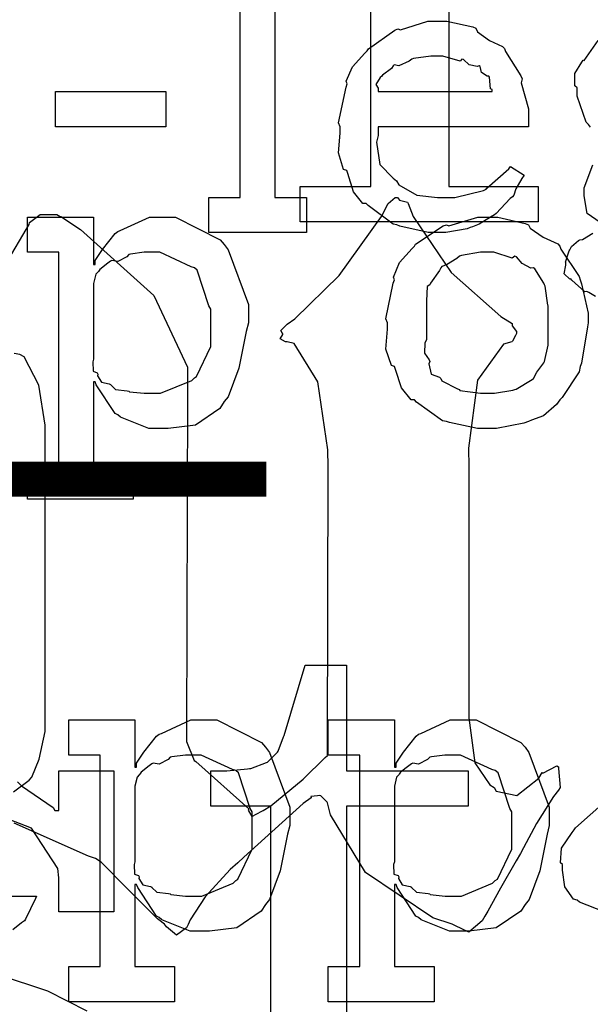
# Model space of a CAD drawing. Extents: x 0 to 8.5, y 0 to 11.
# Tile 332 of 379: x 5.042 to 5.266, y 8.481 to 8.868. Entities that reach past the tile are written whole.
import ezdxf

# ---------------------------------------------------------------- set-up
doc = ezdxf.new("R2010")
doc.units = 0
doc.layers.get('0').update_dxf_attribs({"linetype": 'CONTINUOUS'})

msp = doc.modelspace()

# ---------------------------------------------------------------- linework, layer by layer
at = {"color": 0}
for points in [[(5.21078, 8.92497), (5.21078, 8.80279), (5.24593, 8.80279), (5.24593, 8.7889), (5.15218, 8.7889), (5.15218, 8.80279), (5.15218, 8.80279), (5.17996, 8.80279), (5.17996, 8.95557)], [(5.2665, 8.82617), (5.26574, 8.82715), (5.26476, 8.82813), (5.26118, 8.83832), (5.26118, 8.84169), (5.26036, 8.84244), (5.26031, 8.84728), (5.26313, 8.85178), (5.26357, 8.85254), (5.26394, 8.85237), (5.26953, 8.86025)], [(5.27197, 8.78737), (5.26519, 8.79215), (5.264, 8.79904), (5.264, 8.80132), (5.26394, 8.80225), (5.26742, 8.81131)], [(5.03733, 8.77403), (5.04432, 8.78581), (5.04557, 8.78787), (5.04563, 8.78863), (5.04981, 8.79178), (5.05643, 8.79178), (5.05772, 8.7909), (5.05794, 8.7909), (5.06575, 8.78586), (5.09462, 8.75988), (5.10786, 8.73156), (5.10786, 8.72211), (5.10742, 8.58669), (5.10742, 8.5841), (5.11046, 8.57671), (5.11111, 8.57628), (5.13194, 8.55761), (5.13172, 8.55707), (5.13319, 8.55464), (5.13704, 8.55669), (5.13758, 8.55697), (5.14063, 8.55875), (5.15338, 8.56933), (5.162, 8.5779), (5.16297, 8.57867), (5.16297, 8.57867), (5.16297, 8.58128), (5.16297, 8.58214), (5.16297, 8.58214), (5.16319, 8.69239), (5.16314, 8.69906), (5.15913, 8.72586), (5.14979, 8.74089), (5.14714, 8.74164), (5.14643, 8.74164), (5.14432, 8.74278), (5.1454, 8.74442), (5.1454, 8.7449), (5.14524, 8.7449), (5.14453, 8.7461), (5.14681, 8.74832), (5.14714, 8.74858), (5.15012, 8.75065), (5.16749, 8.76774), (5.18419, 8.79101), (5.18685, 8.79611), (5.18685, 8.79611), (5.18961, 8.7985), (5.19054, 8.7985), (5.19054, 8.7985), (5.19125, 8.79742), (5.19444, 8.79656), (5.19467, 8.79611), (5.19672, 8.79096), (5.21164, 8.76893), (5.23122, 8.75163), (5.23568, 8.74881), (5.23568, 8.74783), (5.23742, 8.74567), (5.23742, 8.7449), (5.23699, 8.74408), (5.23579, 8.74186), (5.23546, 8.74164), (5.23226, 8.74061), (5.222, 8.72651), (5.21843, 8.69976), (5.21853, 8.69239), (5.21853, 8.59928), (5.21853, 8.59343), (5.22097, 8.57579), (5.22683, 8.56711), (5.22851, 8.56608), (5.22933, 8.56456), (5.23747, 8.56293), (5.2461, 8.56976), (5.2474, 8.57194), (5.24778, 8.57167), (5.25325, 8.5746), (5.2539, 8.57411), (5.2539, 8.57351), (5.25456, 8.56608), (5.2539, 8.565), (5.2519, 8.56244), (5.24517, 8.55186), (5.24007, 8.54221), (5.23893, 8.54004), (5.23719, 8.53717), (5.23107, 8.52642), (5.22601, 8.51736), (5.22483, 8.51531), (5.22379, 8.51346), (5.21853, 8.50911), (5.21338, 8.5115), (5.21203, 8.51226), (5.20443, 8.51465), (5.17796, 8.5325), (5.16417, 8.55524), (5.16297, 8.56), (5.16287, 8.56022), (5.16037, 8.56272), (5.15994, 8.56282), (5.15901, 8.56272), (5.15636, 8.5625), (5.15647, 8.56207), (5.15647, 8.56196), (5.15343, 8.55968), (5.12999, 8.53863), (5.12761, 8.53635), (5.12468, 8.53369), (5.11475, 8.52294), (5.10894, 8.51389), (5.10807, 8.51204), (5.10747, 8.51079), (5.10346, 8.50786), (5.09956, 8.51118), (5.09874, 8.51226), (5.09597, 8.51432), (5.08431, 8.52599), (5.07379, 8.53663), (5.07161, 8.53808), (5.0689, 8.53901), (5.03956, 8.55192)], [(5.26844, 8.75939), (5.26579, 8.76107), (5.26508, 8.76139), (5.26421, 8.76133), (5.25911, 8.7659), (5.25879, 8.76639), (5.25831, 8.76628), (5.25618, 8.76839), (5.25683, 8.77181), (5.25683, 8.77289), (5.25667, 8.77294), (5.25808, 8.7775), (5.25836, 8.77789), (5.25836, 8.77789), (5.25896, 8.77908), (5.26183, 8.78153), (5.26226, 8.78179), (5.26226, 8.78179), (5.26335, 8.7819), (5.26736, 8.7844)], [(5.03939, 8.56435), (5.04551, 8.56896), (5.04644, 8.56999), (5.0466, 8.57015), (5.04943, 8.57726), (5.05186, 8.58811), (5.05186, 8.59169), (5.05186, 8.70344), (5.05186, 8.70876), (5.04932, 8.72456), (5.04351, 8.73568), (5.04189, 8.73665), (5.03956, 8.73693)], [(5.14068, 8.42546), (5.14068, 8.55871), (5.11703, 8.55871), (5.11703, 8.5726), (5.12028, 8.5726), (5.12326, 8.5726), (5.13146, 8.57335), (5.13222, 8.57346), (5.13271, 8.57357), (5.13894, 8.57585), (5.13938, 8.57607), (5.13938, 8.57607), (5.14328, 8.57997), (5.1435, 8.5804), (5.1435, 8.5804), (5.14567, 8.58594), (5.14589, 8.58649), (5.15414, 8.61426), (5.17042, 8.61426), (5.17042, 8.5726), (5.21837, 8.5726), (5.21837, 8.55871), (5.17042, 8.55871), (5.17042, 8.40593)], [(5.04085, 8.56825), (5.04254, 8.56674), (5.05496, 8.55817), (5.05561, 8.55697), (5.05713, 8.55697), (5.05713, 8.5726), (5.07883, 8.5726), (5.07883, 8.51704), (5.05713, 8.51704), (5.05713, 8.53049), (5.05675, 8.53407), (5.04639, 8.54997), (5.02399, 8.55871)], [(5.27192, 8.51704), (5.2621, 8.52083), (5.26118, 8.5216), (5.25982, 8.52203), (5.25635, 8.52696), (5.25553, 8.53353), (5.25553, 8.53569), (5.25467, 8.53635), (5.25504, 8.5421), (5.25933, 8.54829), (5.2601, 8.54937), (5.26058, 8.55013), (5.27208, 8.56044)], [(5.03603, 8.52328), (5.04839, 8.52328), (5.04796, 8.52235), (5.04411, 8.51421), (5.04362, 8.51351), (5.04243, 8.51269), (5.03901, 8.50993)], [(5.03321, 8.49235), (5.05268, 8.48594), (5.06825, 8.47808)]]:
    msp.add_lwpolyline(points, dxfattribs=at)
for points in [[(5.11621, 8.7985), (5.12858, 8.7985), (5.12858, 8.89572), (5.11621, 8.89572), (5.11621, 8.90961), (5.14225, 8.90961), (5.14225, 8.7985), (5.15462, 8.7985), (5.15462, 8.78461), (5.11621, 8.78461), (5.11621, 8.7985)], [(5.20676, 8.78461), (5.20264, 8.78461), (5.19146, 8.78717), (5.19026, 8.78765), (5.18886, 8.78792), (5.17893, 8.79525), (5.17811, 8.79611), (5.17692, 8.79606), (5.17318, 8.80067), (5.17096, 8.80789), (5.17051, 8.80914), (5.16928, 8.80951), (5.16726, 8.81603), (5.16792, 8.82374), (5.16792, 8.82628), (5.16726, 8.82785), (5.17025, 8.84196), (5.17074, 8.84321), (5.17031, 8.84424), (5.17275, 8.84987), (5.17768, 8.85536), (5.17854, 8.85622), (5.17904, 8.85699), (5.18951, 8.86442), (5.19069, 8.8649), (5.19168, 8.86453), (5.20247, 8.86794), (5.20611, 8.86794), (5.2099, 8.86794), (5.22017, 8.86561), (5.22131, 8.86513), (5.22194, 8.86376), (5.22678, 8.86035), (5.23182, 8.85796), (5.23258, 8.8571), (5.23307, 8.85601), (5.2391, 8.84636), (5.23953, 8.84517), (5.23915, 8.84358), (5.24214, 8.83339), (5.24214, 8.82997), (5.24214, 8.82628), (5.18289, 8.82628), (5.18289, 8.82281), (5.18218, 8.82021), (5.18354, 8.81142), (5.18886, 8.8061), (5.19006, 8.80501), (5.19108, 8.80339), (5.19808, 8.79932), (5.20622, 8.7985), (5.20893, 8.7985), (5.21306, 8.7985), (5.22439, 8.80122), (5.22542, 8.80176), (5.22564, 8.80208), (5.23438, 8.80979), (5.23497, 8.81065), (5.2404, 8.80718), (5.23942, 8.80599), (5.23714, 8.80181), (5.23628, 8.79937), (5.23583, 8.79872), (5.23486, 8.79801), (5.22939, 8.7921), (5.22868, 8.79156), (5.22715, 8.79064), (5.2226, 8.78792), (5.22, 8.78689), (5.21913, 8.78657), (5.21793, 8.78608), (5.20953, 8.78461), (5.20676, 8.78461)], [(5.18289, 8.84017), (5.22781, 8.84017), (5.22781, 8.84104), (5.22706, 8.84131), (5.22672, 8.84586), (5.22651, 8.84625), (5.22581, 8.84619), (5.22364, 8.84771), (5.22304, 8.8501), (5.2226, 8.85037), (5.2219, 8.84999), (5.21875, 8.85064), (5.21653, 8.85286), (5.21588, 8.85297), (5.21517, 8.85211), (5.20833, 8.85406), (5.20611, 8.85406), (5.20361, 8.85406), (5.19683, 8.85319), (5.19613, 8.85297), (5.19504, 8.85211), (5.19108, 8.85032), (5.18918, 8.85064), (5.18875, 8.85037), (5.18821, 8.84924), (5.18463, 8.84668), (5.1844, 8.84625), (5.18365, 8.84565), (5.18197, 8.84299), (5.18289, 8.84153), (5.18289, 8.84104), (5.18289, 8.84017)], [(5.05593, 8.84017), (5.09933, 8.84017), (5.09933, 8.82628), (5.05593, 8.82628), (5.05593, 8.84017)], [(5.22601, 8.70742), (5.22194, 8.70742), (5.21094, 8.70979), (5.20975, 8.71024), (5.20822, 8.7105), (5.19803, 8.71783), (5.19715, 8.71869), (5.19586, 8.71869), (5.19211, 8.72342), (5.18978, 8.73068), (5.18935, 8.73193), (5.1881, 8.73232), (5.18587, 8.73872), (5.18653, 8.74653), (5.18653, 8.74908), (5.18587, 8.75065), (5.18886, 8.76476), (5.18935, 8.766), (5.18892, 8.76708), (5.19135, 8.77285), (5.19629, 8.77838), (5.19715, 8.77924), (5.19764, 8.78), (5.2085, 8.78728), (5.20975, 8.78771), (5.21072, 8.78733), (5.22217, 8.79075), (5.22601, 8.79075), (5.23004, 8.79075), (5.24083, 8.78825), (5.24208, 8.78771), (5.24268, 8.78635), (5.24789, 8.78282), (5.25358, 8.78022), (5.25444, 8.77924), (5.25478, 8.77815), (5.26199, 8.76731), (5.26247, 8.766), (5.26297, 8.76449), (5.26551, 8.75293), (5.26551, 8.74908), (5.26525, 8.7475), (5.26297, 8.73324), (5.26247, 8.73193), (5.26199, 8.72982), (5.25532, 8.71967), (5.25444, 8.71869), (5.25315, 8.71696), (5.24804, 8.71246), (5.24328, 8.71078), (5.24208, 8.71024), (5.24018, 8.70953), (5.22954, 8.70742), (5.22601, 8.70742)], [(5.22601, 8.72131), (5.22868, 8.72131), (5.23589, 8.7226), (5.23665, 8.72282), (5.23719, 8.72299), (5.24354, 8.72672), (5.24403, 8.72715), (5.24403, 8.72715), (5.24539, 8.72965), (5.24815, 8.73329), (5.24837, 8.73389), (5.24837, 8.73389), (5.24989, 8.74024), (5.24989, 8.74235), (5.24989, 8.75581), (5.24972, 8.75603), (5.24858, 8.76346), (5.24837, 8.76406), (5.24815, 8.76465), (5.24451, 8.77035), (5.24403, 8.77078), (5.24294, 8.77067), (5.23953, 8.77246), (5.23742, 8.77513), (5.23665, 8.77533), (5.23568, 8.77458), (5.2284, 8.77686), (5.22601, 8.77686), (5.22325, 8.77686), (5.21571, 8.77561), (5.21496, 8.77533), (5.21382, 8.77436), (5.20985, 8.77192), (5.20796, 8.77121), (5.20757, 8.77078), (5.20703, 8.76969), (5.20344, 8.76471), (5.20324, 8.76406), (5.20215, 8.76335), (5.20193, 8.75771), (5.20193, 8.75581), (5.20193, 8.74235), (5.20133, 8.74126), (5.20111, 8.73708), (5.20301, 8.73454), (5.20324, 8.73389), (5.20281, 8.73286), (5.20372, 8.72879), (5.20708, 8.72771), (5.20757, 8.72715), (5.20801, 8.72624), (5.21419, 8.7231), (5.21496, 8.72282), (5.215, 8.72244), (5.22325, 8.72131), (5.22601, 8.72131)], [(5.06108, 8.4955), (5.07346, 8.4955), (5.07346, 8.57883), (5.06108, 8.57883), (5.06108, 8.59272), (5.08713, 8.59272), (5.08713, 8.57406), (5.08778, 8.57406), (5.08778, 8.57557), (5.09065, 8.57997), (5.09565, 8.58621), (5.09668, 8.58708), (5.0976, 8.58735), (5.1091, 8.59272), (5.11296, 8.59272), (5.11936, 8.59272), (5.13693, 8.58371), (5.13857, 8.58188), (5.14008, 8.57986), (5.14811, 8.55826), (5.14811, 8.55106), (5.14725, 8.54769), (5.14437, 8.53321), (5.14014, 8.52186), (5.13857, 8.52001), (5.13688, 8.51736), (5.12722, 8.51074), (5.11649, 8.50939), (5.11296, 8.50939), (5.10889, 8.50939), (5.09771, 8.51394), (5.09668, 8.51481), (5.0956, 8.51531), (5.08822, 8.52658), (5.08778, 8.52783), (5.08713, 8.52783), (5.08713, 8.4955), (5.10275, 8.4955), (5.10275, 8.48161), (5.06108, 8.48161), (5.06108, 8.4955)], [(5.16325, 8.4955), (5.17562, 8.4955), (5.17562, 8.57883), (5.16325, 8.57883), (5.16325, 8.59272), (5.18929, 8.59272), (5.18929, 8.57406), (5.18994, 8.57406), (5.18994, 8.57557), (5.19282, 8.57997), (5.19781, 8.58621), (5.19883, 8.58708), (5.19976, 8.58735), (5.21126, 8.59272), (5.21511, 8.59272), (5.22151, 8.59272), (5.2391, 8.58371), (5.24072, 8.58188), (5.24224, 8.57986), (5.25028, 8.55826), (5.25028, 8.55106), (5.2494, 8.54769), (5.24653, 8.53321), (5.24229, 8.52186), (5.24072, 8.52001), (5.23904, 8.51736), (5.22939, 8.51074), (5.21864, 8.50939), (5.21511, 8.50939), (5.21104, 8.50939), (5.19987, 8.51394), (5.19883, 8.51481), (5.19775, 8.51531), (5.19038, 8.52658), (5.18994, 8.52783), (5.18929, 8.52783), (5.18929, 8.4955), (5.20492, 8.4955), (5.20492, 8.48161), (5.16325, 8.48161), (5.16325, 8.4955)], [(5.10906, 8.52328), (5.1135, 8.52328), (5.12576, 8.52838), (5.12685, 8.52935), (5.12765, 8.52989), (5.13336, 8.54172), (5.13336, 8.54562), (5.13336, 8.55647), (5.13254, 8.55772), (5.12793, 8.57178), (5.12685, 8.57275), (5.12554, 8.57314), (5.11317, 8.57883), (5.10906, 8.57883), (5.10704, 8.57883), (5.10167, 8.57813), (5.10101, 8.57796), (5.10021, 8.57704), (5.09663, 8.57525), (5.09435, 8.57563), (5.09386, 8.57536), (5.09278, 8.57454), (5.08957, 8.5721), (5.08903, 8.57129), (5.08886, 8.57101), (5.088, 8.57015), (5.08713, 8.56657), (5.08713, 8.56537), (5.08713, 8.53674), (5.08681, 8.53564), (5.08692, 8.53196), (5.0886, 8.53131), (5.08886, 8.53088), (5.08871, 8.53022), (5.09022, 8.52772), (5.09332, 8.52707), (5.09386, 8.52675), (5.09381, 8.52669), (5.09581, 8.52479), (5.10037, 8.52431), (5.10101, 8.52414), (5.10124, 8.52393), (5.1071, 8.52328), (5.10906, 8.52328)], [(5.21121, 8.52328), (5.21565, 8.52328), (5.22792, 8.52838), (5.229, 8.52935), (5.22982, 8.52989), (5.23551, 8.54172), (5.23551, 8.54562), (5.23551, 8.55647), (5.23469, 8.55772), (5.23008, 8.57178), (5.229, 8.57275), (5.22771, 8.57314), (5.21533, 8.57883), (5.21121, 8.57883), (5.20921, 8.57883), (5.20383, 8.57813), (5.20318, 8.57796), (5.20236, 8.57704), (5.19879, 8.57525), (5.1965, 8.57563), (5.19601, 8.57536), (5.19493, 8.57454), (5.19174, 8.5721), (5.19119, 8.57129), (5.19103, 8.57101), (5.19015, 8.57015), (5.18929, 8.56657), (5.18929, 8.56537), (5.18929, 8.53674), (5.18896, 8.53564), (5.18907, 8.53196), (5.19075, 8.53131), (5.19103, 8.53088), (5.19086, 8.53022), (5.19239, 8.52772), (5.19547, 8.52707), (5.19601, 8.52675), (5.19596, 8.52669), (5.19797, 8.52479), (5.20253, 8.52431), (5.20318, 8.52414), (5.2034, 8.52393), (5.20925, 8.52328), (5.21121, 8.52328)]]:
    msp.add_lwpolyline(points, close=True, dxfattribs=at)
at = {"color": 152}
for points in [[(5.04482, 8.69353), (5.05718, 8.69353), (5.05718, 8.77686), (5.04482, 8.77686), (5.04482, 8.79075), (5.07086, 8.79075), (5.07086, 8.77208), (5.0715, 8.77208), (5.0715, 8.7736), (5.07438, 8.778), (5.07937, 8.78424), (5.0804, 8.7851), (5.08132, 8.78538), (5.09283, 8.79075), (5.09668, 8.79075), (5.10308, 8.79075), (5.12067, 8.78174), (5.12229, 8.77989), (5.12381, 8.77789), (5.13183, 8.75629), (5.13183, 8.74908), (5.13097, 8.74571), (5.1281, 8.73122), (5.12386, 8.71989), (5.12229, 8.71804), (5.12061, 8.71539), (5.11094, 8.70876), (5.10021, 8.70742), (5.09668, 8.70742), (5.09261, 8.70742), (5.08143, 8.71197), (5.0804, 8.71283), (5.07932, 8.71332), (5.07194, 8.72461), (5.0715, 8.72586), (5.07086, 8.72586), (5.07086, 8.69353), (5.08649, 8.69353), (5.08649, 8.67964), (5.04482, 8.67964), (5.04482, 8.69353)], [(5.09278, 8.72131), (5.09722, 8.72131), (5.10949, 8.7264), (5.11057, 8.72737), (5.11139, 8.72792), (5.11708, 8.73975), (5.11708, 8.74365), (5.11708, 8.7545), (5.11626, 8.75575), (5.11165, 8.76981), (5.11057, 8.77078), (5.10926, 8.77115), (5.0969, 8.77686), (5.09278, 8.77686), (5.09076, 8.77686), (5.08539, 8.77615), (5.08475, 8.77599), (5.08393, 8.77507), (5.08035, 8.77328), (5.07807, 8.77365), (5.07758, 8.77339), (5.0765, 8.77257), (5.07329, 8.77012), (5.07275, 8.76932), (5.0726, 8.76904), (5.07172, 8.76818), (5.07086, 8.7646), (5.07086, 8.7634), (5.07086, 8.73475), (5.07053, 8.73367), (5.07064, 8.72999), (5.07232, 8.72933), (5.0726, 8.72889), (5.07243, 8.72825), (5.07394, 8.72575), (5.07704, 8.7251), (5.07758, 8.72478), (5.07753, 8.72472), (5.07954, 8.72282), (5.0841, 8.72233), (5.08475, 8.72217), (5.08496, 8.72194), (5.09082, 8.72131), (5.09278, 8.72131)]]:
    msp.add_lwpolyline(points, close=True, dxfattribs=at)
at = {"color": 152, "const_width": 0.01389}
msp.add_lwpolyline([(3.02778, 8.6875), (5.13889, 8.6875)], dxfattribs=at)

doc.saveas('drawing.dxf')
